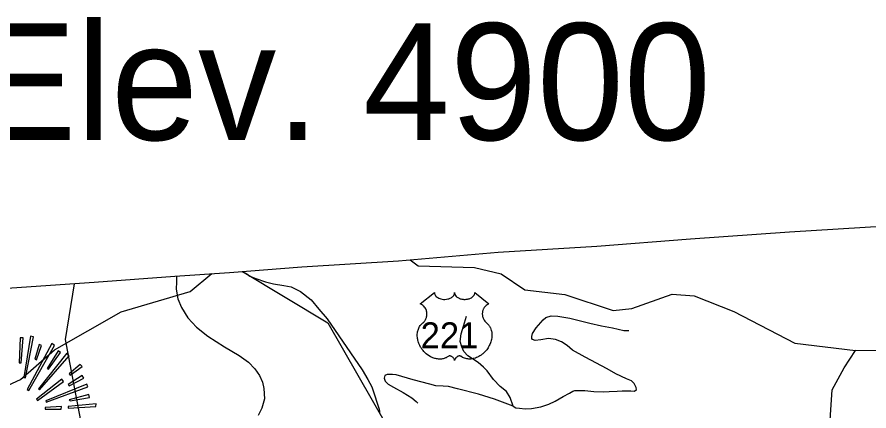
# Model space of a CAD drawing. Extents: x 1159738 to 1321356, y 736314 to 882035.
# Drawn here: x 1177776 to 1184188, y 870885 to 873853 of the extents above; entities that cross this region are included whole.
import ezdxf

# ---------------------------------------------------------------- set-up
doc = ezdxf.new("R2010")
doc.units = 0
for name, color, linetype in [('Exist Boundary Land Use Park National US Park Service', 7, 'Continuous'), ('Exist Boundary Political CountyLine', 7, 'Continuous'), ('Exist Geographical Mountain Summit CELL', 7, 'Continuous'), ('Exist Geographical Mountain Summit Elevation Number Label', 7, 'Continuous'), ('Exist Hydrographic Creek Single Shore', 7, 'Continuous'), ('Exist Hydrographic Misc Water Feature', 7, 'Continuous'), ('Exist Road Blue Ridge Parkway', 7, 'Continuous'), ('Exist Road Non-System Type 51', 7, 'Continuous'), ('Exist Road Primary US Attributed', 7, 'Continuous'), ('Exist Road Primary US Shield CELL', 7, 'Continuous'), ('Exist Road Primary US Shield Number Label', 7, 'Continuous')]:
    doc.layers.add(name, color=color, linetype=linetype)

msp = doc.modelspace()

# ---------------------------------------------------------------- linework, layer by layer
at = {"layer": 'Exist Boundary Land Use Park National US Park Service'}
for points in [[(1179471.6, 871937.1), (1180114.6, 871550.1), (1180566.1, 870760.3), (1180125.3, 870494.5)], [(1178204.9, 871843.5), (1178136.9, 871424.1), (1178297, 870586.7), (1176553.4, 870102.2), (1176243.9, 869364.3), (1178142.7, 867932.5), (1178116, 867217.9)]]:
    msp.add_lwpolyline(points, dxfattribs=at)
at = {"layer": 'Exist Boundary Political CountyLine'}
msp.add_lwpolyline([(1169910.5, 871244), (1171843.1, 871386.9), (1172579.1, 871437.8), (1173323.4, 871496), (1174047.4, 871545.6), (1174787.7, 871599.6), (1175507.6, 871650.9), (1176235.6, 871703.6), (1176991.6, 871754.1), (1177587.7, 871803.1), (1178356.5, 871854.9), (1178962.3, 871900), (1179373.8, 871929.9), (1179918.4, 871971.4), (1180646.1, 872016.1), (1181396.6, 872080.8), (1182140.5, 872126.6), (1182844.7, 872182.4), (1183588.8, 872234.7), (1184322.7, 872279.9)], dxfattribs=at)
at = {"layer": 'Exist Geographical Mountain Summit CELL'}
for points in [[(1177791, 871248.3), (1177806.7, 871248.3), (1177821.3, 871437.1), (1177799.5, 871437.1)], [(1177838.9, 871134.7), (1177898.5, 871442.9), (1177876.6, 871450.1), (1177825.8, 871137.7)], [(1177851.9, 871047.5), (1177863.6, 871040.3), (1178058.2, 871378.8), (1178036.5, 871393.6)], [(1177909.9, 871275.6), (1177923.2, 871271.2), (1177961, 871378.8), (1177942.1, 871386)], [(1177936.2, 871053.3), (1177945, 871044.6), (1178167.3, 871301.8), (1178151.3, 871320.8)], [(1178086, 871339.7), (1178001.7, 871206), (1178013.4, 871201.5), (1178103.3, 871326.8)], [(1178167.3, 871165.3), (1178174.7, 871155.2), (1178266.2, 871220.4), (1178251.6, 871235)], [(1177923.2, 870973.4), (1177930.4, 870963.3), (1178125.1, 871107.1), (1178112.2, 871124.6)], [(1178167.3, 871073.8), (1178277.7, 871133.4), (1178266.2, 871153.6), (1178161.7, 871083.9)], [(1177991.3, 870961.8), (1177995.8, 870952.9), (1178308.3, 871067.7), (1178301.1, 871086.6)], [(1178174.7, 870961.8), (1178321.6, 870987.9), (1178315.7, 871009.7), (1178168.9, 870970.6)], [(1177987.3, 870911), (1177987.3, 870899.3), (1178107.8, 870899.3), (1178110.6, 870919.5)], [(1178160.1, 870906.6), (1178369.5, 870919.5), (1178370.8, 870938.4), (1178161.7, 870919.5)]]:
    msp.add_lwpolyline(points, close=True, dxfattribs=at)
at = {"layer": 'Exist Hydrographic Creek Single Shore'}
for points in [[(1180734.7, 872023.7), (1180794.7, 871977.9), (1181219.8, 871966.1), (1181418.8, 871919.5), (1181598.7, 871797.7), (1181897.8, 871762.2), (1182261.7, 871643.4), (1182403.7, 871656.9), (1182706.7, 871765.7), (1182872.7, 871752.6), (1183169.7, 871635.1), (1183630.8, 871396.1), (1184087.7, 871341)], [(1176135.7, 871207.6), (1176483.7, 871125.1), (1176907.7, 871077.2), (1177271.7, 870961.7), (1177607.7, 871033.8), (1177801.6, 871121.8), (1178057.6, 871346.5), (1178558.7, 871631.9), (1179079.7, 871785.6), (1179242.2, 871920.4)], [(1187687, 869403.1), (1187640.8, 869650.9), (1187594.6, 869730.7), (1187519.1, 869797.9), (1187296.7, 870356.5), (1187212.7, 870650.5), (1187225.3, 870923.5), (1187254.7, 871083.1), (1187233.9, 871139.8), (1187066.7, 871189.3), (1186759.6, 871211.2), (1186332.7, 871102.5), (1186080.8, 871035.3), (1185763.8, 871054.8), (1185398.7, 871131), (1185138.7, 871070.6), (1184847.7, 871112.4), (1184558.7, 871197), (1184270.7, 871337.4), (1184087.7, 871341)]]:
    msp.add_lwpolyline(points, dxfattribs=at)
at = {"layer": 'Exist Hydrographic Misc Water Feature'}
msp.add_lwpolyline([(1177474.7, 869595.3), (1178232.7, 869547.5), (1178489.7, 869489.7), (1178756.7, 869517.2), (1179078.7, 869675), (1179689.8, 869780.9), (1180047.7, 869747.5), (1180457.7, 869785.3), (1181090.8, 869769.3), (1181268.8, 869854.4), (1181363.7, 869983.8), (1181417.7, 870117.4), (1181477.7, 870181.8), (1181731.8, 870324.5), (1182193.7, 870430.2), (1182779.8, 870520.2), (1183267.7, 870658.2), (1183400.8, 870645.7), (1183606.8, 870562.8), (1183782.7, 870601.9), (1183884.7, 870665.5), (1183911.8, 871045.8), (1184000.8, 871211.3), (1184087.7, 871341)], dxfattribs=at)
at = {"layer": 'Exist Road Blue Ridge Parkway'}
msp.add_lwpolyline([(1178975.1, 871901), (1178974.7, 871858.4), (1178973, 871802), (1178986.4, 871730.2), (1179014.2, 871663.9), (1179060, 871586.7), (1179126.3, 871516.7), (1179210.6, 871449.4), (1179337.9, 871367.8), (1179447.9, 871302.8), (1179516.9, 871254.3), (1179564.4, 871204.1), (1179601.2, 871152.1), (1179623.5, 871101.3), (1179634.3, 871053.8), (1179637, 870976.6), (1179619.4, 870906.3), (1179589.6, 870851.2)], dxfattribs=at)
at = {"layer": 'Exist Road Non-System Type 51'}
for points in [[(1181510, 870922.7), (1181488.1, 870987.3), (1181459.4, 871031.1), (1181411.5, 871070.8), (1181361, 871122.8), (1181314.5, 871187.1), (1181285.7, 871214.4), (1181246.1, 871250), (1181169.5, 871300.6), (1181138.1, 871333.5), (1181123, 871369.1), (1181112.1, 871410.1), (1181117.6, 871466.2), (1181135.3, 871525), (1181158.6, 871598.9)], [(1181510, 870922.7), (1181530, 870909.5), (1181558.7, 870905.4), (1181599.7, 870901.3), (1181648.9, 870904.1), (1181718.7, 870916.4), (1181778.8, 870935.5), (1181826.7, 870958.8), (1181886.8, 870995.7), (1181933.3, 871020.4), (1181957.9, 871035.4), (1181973, 871039.5), (1181997.6, 871040.9), (1182049.5, 871039.5), (1182116.5, 871032.7), (1182193.1, 871028.6), (1182231.4, 871032.7), (1182291.6, 871035.4), (1182329.8, 871038.2), (1182369.5, 871038.2), (1182395.5, 871036.8), (1182422.8, 871035.4), (1182437.9, 871046.4), (1182436.5, 871061.4), (1182421.5, 871092.9), (1182399.6, 871113.4), (1182362.7, 871128.5), (1182283.4, 871164), (1182216.4, 871202.4), (1182052.3, 871289.9), (1181956.6, 871343.3), (1181915.6, 871377.5), (1181873.2, 871406.2), (1181829.4, 871422.7), (1181776.1, 871430.9), (1181718.7, 871421.3), (1181676.3, 871415.8), (1181655.8, 871424), (1181650.3, 871432.2), (1181650.3, 871447.3), (1181654.4, 871469.2), (1181683.2, 871511), (1181735.1, 871571.2), (1181755.6, 871590.4), (1181796.6, 871602.7), (1181847.2, 871599.9), (1181936.1, 871583.5), (1182086.5, 871547.9), (1182175.4, 871526.1), (1182257.4, 871512.4), (1182342.2, 871491.8), (1182380.5, 871490.5)], [(1181510, 870922.7), (1181369.2, 870975.4), (1181248.9, 871012.3), (1181090.3, 871053.4), (1181023.3, 871069.8), (1180982.3, 871071.2), (1180928.9, 871073.9), (1180882.5, 871087.6), (1180758, 871119.1), (1180628.7, 871158.7), (1180602.7, 871160.1), (1180560.3, 871160.1), (1180543.9, 871153.2), (1180538.5, 871132.7), (1180546.7, 871109.5), (1180568.6, 871086.2), (1180608.2, 871065.7), (1180682, 871024.6), (1180747.7, 870984.9), (1180780.5, 870957.6), (1180792.8, 870943.9)]]:
    msp.add_lwpolyline(points, dxfattribs=at)
at = {"layer": 'Exist Road Primary US Attributed'}
msp.add_lwpolyline([(1179468.7, 871937.2), (1179504.2, 871919.6), (1179528.9, 871902.3), (1179572.7, 871883.1), (1179645.8, 871858.4), (1179705.5, 871842.8), (1179782.6, 871831.3), (1179839.2, 871819.7), (1179909.8, 871786.3), (1179989.1, 871722.2), (1180047.3, 871652.5), (1180110.3, 871579.2), (1180374.3, 871195.5), (1180416.1, 871122.7), (1180445.8, 871066.1), (1180464.6, 871014.1), (1180488.9, 870935.9), (1180501, 870898.2), (1180506.4, 870860.4)], dxfattribs=at)
at = {"layer": 'Exist Road Primary US Shield CELL'}
msp.add_lwpolyline([(1180917.1, 871776.9), (1180917.4, 871772.5), (1180918.4, 871767.3), (1180919.2, 871764.6), (1180921.7, 871759.5), (1180925.7, 871753.4), (1180931.3, 871747.4), (1180937.7, 871742.2), (1180941.9, 871739.4), (1180949.2, 871735.6), (1180957.4, 871732.1), (1180966.6, 871729.5), (1180975.9, 871727.6), (1180986.1, 871726.4), (1180996.2, 871726.3), (1181007.2, 871727.1), (1181019.2, 871729.4), (1181024.8, 871730.8), (1181031, 871733), (1181036.8, 871735.4), (1181043.1, 871738.8), (1181048.2, 871742), (1181052.2, 871744.9), (1181057.9, 871750.3), (1181062.3, 871755.9), (1181064.2, 871759), (1181065.9, 871762.1), (1181068.1, 871768.5), (1181068.7, 871771.3), (1181069.2, 871777.2), (1181069.5, 871772.2), (1181070, 871769.2), (1181070.8, 871766.1), (1181072.1, 871762.9), (1181074.4, 871758.4), (1181076.9, 871754.6), (1181081.6, 871749.1), (1181084.6, 871746.3), (1181087.3, 871744.1), (1181094.5, 871739.1), (1181102.9, 871734.9), (1181107.1, 871733), (1181111.3, 871731.5), (1181116.7, 871729.9), (1181122.3, 871728.6), (1181127.8, 871727.6), (1181133.5, 871726.8), (1181139.3, 871726.4), (1181144, 871726.3), (1181149.7, 871726.3), (1181155.1, 871726.6), (1181160.5, 871727.3), (1181166.6, 871728.3), (1181171.4, 871729.3), (1181177.8, 871731), (1181183.6, 871733.1), (1181188.7, 871735.3), (1181195.3, 871738.8), (1181200.6, 871742.1), (1181204.5, 871745.2), (1181209.1, 871749.5), (1181213.5, 871754.6), (1181216.1, 871758.3), (1181217.9, 871762.1), (1181219.6, 871766.1), (1181220.6, 871770.4), (1181221.1, 871774.1), (1181221.2, 871777.3), (1181327.5, 871692.6), (1181325, 871691.7), (1181319.2, 871688.8), (1181314.7, 871686.1), (1181307.4, 871681), (1181304.2, 871678.2), (1181301.1, 871675.2), (1181298.2, 871672.1), (1181295.6, 871669.1), (1181292.6, 871664.8), (1181289.8, 871660.6), (1181287.1, 871655.9), (1181285.1, 871651.8), (1181281.9, 871643.2), (1181280.3, 871637.8), (1181279.3, 871633.3), (1181278, 871623.8), (1181277.7, 871619.2), (1181277.7, 871614.8), (1181278, 871610.1), (1181278.4, 871605.6), (1181279.2, 871600.9), (1181280, 871596.7), (1181281.3, 871591.6), (1181283.2, 871585.7), (1181285.5, 871580), (1181290.4, 871570.8), (1181296.6, 871561.4), (1181301.1, 871556.1), (1181305.5, 871551.6), (1181312, 871546), (1181315.6, 871542.9), (1181319.7, 871538.8), (1181326.3, 871531.1), (1181329, 871527.4), (1181331.7, 871523.4), (1181334.2, 871519.1), (1181336.8, 871514.6), (1181338.8, 871510.7), (1181342.5, 871501.6), (1181345.2, 871492.7), (1181346.5, 871488.1), (1181348.5, 871477.6), (1181349.2, 871472.5), (1181350, 871462.3), (1181350.1, 871450), (1181349.1, 871438.3), (1181346.9, 871424.7), (1181345.1, 871416.5), (1181342.3, 871407.1), (1181339.6, 871398.8), (1181334.8, 871386.7), (1181330.4, 871377.9), (1181324.9, 871367.6), (1181321, 871361.4), (1181316.6, 871354.7), (1181311, 871347.1), (1181304.5, 871338.9), (1181296.6, 871330.3), (1181290.3, 871324), (1181282, 871316.6), (1181277, 871312.4), (1181269.8, 871307), (1181260, 871300.5), (1181250.4, 871294.9), (1181242.1, 871290.7), (1181234.9, 871287.5), (1181225.4, 871284), (1181209.8, 871279.6), (1181204, 871278.4), (1181197.3, 871277.4), (1181190.9, 871276.8), (1181184.8, 871276.4), (1181176.5, 871276.4), (1181168.3, 871277.1), (1181160.5, 871278.2), (1181152.4, 871279.9), (1181143.9, 871282.4), (1181136.2, 871285.4), (1181128.4, 871289.2), (1181115.3, 871297.5), (1181111.5, 871299.5), (1181109.4, 871300.1), (1181104.3, 871300.4), (1181099.5, 871299.3), (1181094.6, 871297.4), (1181091.7, 871295.8), (1181087.7, 871293.3), (1181084.7, 871290.9), (1181081.1, 871287.4), (1181078.6, 871284.5), (1181076.7, 871282.3), (1181073, 871276.4), (1181071.6, 871273.7), (1181070.3, 871270.1), (1181069, 871264.8), (1181067.4, 871271.5), (1181065.4, 871275.9), (1181063.2, 871279.6), (1181060.8, 871283), (1181057.1, 871287.2), (1181053.8, 871290.4), (1181049.8, 871293.7), (1181045.5, 871296.3), (1181042.1, 871298), (1181038.9, 871299.2), (1181035.1, 871300.2), (1181032, 871300.4), (1181029.4, 871300.4), (1181025.9, 871299.6), (1181021, 871296.1), (1181016.5, 871292.9), (1181011.5, 871289.9), (1181005.6, 871286.7), (1181001.3, 871284.7), (1180996.2, 871282.7), (1180990.1, 871280.7), (1180983.6, 871279), (1180976.9, 871277.7), (1180971, 871276.7), (1180964.6, 871276.2), (1180958.9, 871276), (1180953, 871276.1), (1180947.4, 871276.5), (1180940.9, 871277.1), (1180932.9, 871278.2), (1180926.2, 871279.8), (1180919.2, 871281.6), (1180912, 871283.9), (1180904.3, 871286.9), (1180894.6, 871291.1), (1180887.9, 871294.5), (1180877.3, 871300.6), (1180864.9, 871309.2), (1180855.5, 871316.8), (1180848.6, 871323), (1180838.5, 871333.3), (1180832.6, 871340), (1180823.2, 871352.1), (1180817.3, 871360.8), (1180813.4, 871367.2), (1180807.8, 871377.5), (1180804.7, 871384), (1180800.6, 871393.4), (1180797.5, 871402), (1180794.8, 871410.2), (1180793.4, 871415.4), (1180791.4, 871424.5), (1180790.2, 871431), (1180789, 871439.8), (1180788.3, 871449.2), (1180788.2, 871457.8), (1180788.4, 871465), (1180789.3, 871473.3), (1180790.7, 871482.2), (1180792.4, 871489.8), (1180793.9, 871495.2), (1180796.2, 871501.9), (1180799.1, 871509.2), (1180802.7, 871516.3), (1180806, 871522.1), (1180810.2, 871528.4), (1180814.4, 871533.7), (1180819.8, 871539.6), (1180825.4, 871545), (1180830.6, 871549.2), (1180836.8, 871555.3), (1180840, 871558.9), (1180843.8, 871564), (1180846.9, 871568.7), (1180849.4, 871572.9), (1180852.6, 871579.1), (1180854.5, 871583.8), (1180857, 871590.9), (1180858.2, 871595.9), (1180859.5, 871602.4), (1180860.3, 871608.5), (1180860.6, 871616.1), (1180860.4, 871622.4), (1180859.6, 871629.7), (1180858.2, 871636.8), (1180856.5, 871642.9), (1180853.9, 871650), (1180851.5, 871655.1), (1180847.4, 871662.1), (1180842.9, 871668.5), (1180838.2, 871673.8), (1180833.5, 871678.5), (1180829, 871682), (1180824.7, 871685.1), (1180819.3, 871688.4), (1180814.1, 871691), (1180810.8, 871692.3)], close=True, dxfattribs=at)

# ---------------------------------------------------------------- texts
at = {"layer": 'Exist Geographical Mountain Summit Elevation Number Label'}
msp.add_text('Elev. 4900', height=880, dxfattribs=at).set_placement((1177437.3, 872926.6))
at = {"layer": 'Exist Road Primary US Shield Number Label'}
msp.add_text('221', height=195, dxfattribs=at).set_placement((1180813.2, 871358.2))

doc.saveas('drawing.dxf')
